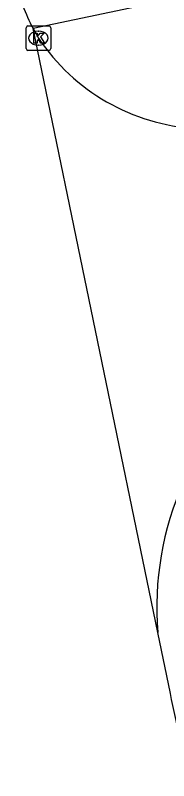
# Model space of a CAD drawing. Extents: x 160557 to 161245, y 385330 to 386505.
# Drawn here: x 160668.64 to 160674.88, y 386123.73 to 386154.93 of the extents above; entities that cross this region are included whole.
import ezdxf

# ---------------------------------------------------------------- set-up
doc = ezdxf.new("R2010")
doc.units = 0
for name, color, linetype in [('IMGEO_Kolk', 7, 'Continuous'), ('IMGEO_Rijbaan_lokaal_gesloten', 7, 'Continuous'), ('IMGEO_Rijbaan_lokaal_open', 7, 'Continuous'), ('IMGEO_Voetpad_open', 7, 'Continuous')]:
    doc.layers.add(name, color=color, linetype=linetype)

msp = doc.modelspace()

# ---------------------------------------------------------------- linework, layer by layer
at = {"layer": 'IMGEO_Kolk'}
for p, q in [((160669.079, 386153.572), (160669.079, 386154.424)), ((160669.154, 386154.498), (160670.006, 386154.498)), ((160670.08, 386154.424), (160670.08, 386153.572)), ((160669.567, 386154.278), (160669.592, 386154.278)), ((160669.59, 386153.718), (160669.565, 386153.718)), ((160670.006, 386153.498), (160669.154, 386153.498))]:
    msp.add_line(p, q, dxfattribs=at)
for points in [[(160669.079, 386153.572), (160669.079, 386154.424)], [(160669.154, 386154.498), (160670.006, 386154.498)], [(160670.08, 386154.424), (160670.08, 386153.572)], [(160669.4, 386154.198), (160669.523, 386154.198), (160669.523, 386154.047), (160669.653, 386154.198), (160669.817, 386154.198), (160669.671, 386154.047), (160669.824, 386153.798), (160669.672, 386153.798), (160669.587, 386153.962), (160669.523, 386153.895), (160669.523, 386153.798), (160669.4, 386153.798), (160669.4, 386154.198)], [(160670.006, 386153.498), (160669.154, 386153.498)]]:
    msp.add_lwpolyline(points, dxfattribs=at)
for centre, start, end in [((160669.156, 386154.422), 91.552, 178.448), ((160669.156, 386154.422), 91.552, 178.448), ((160670.004, 386154.422), 1.552, 88.448), ((160670.004, 386154.422), 1.552, 88.448), ((160669.156, 386153.574), 181.552, 268.448), ((160669.156, 386153.574), 181.552, 268.448), ((160670.004, 386153.574), 271.552, 358.448), ((160670.004, 386153.574), 271.552, 358.448)]:
    msp.add_arc(centre, 0.0765, start, end, dxfattribs=at)
for centre, major_axis, ratio, start_param, end_param in [((160669.566, 386153.998), (-0.387, 0.002), 0.722429, 4.712389, 7.853982), ((160669.591, 386153.998), (-0.39, 0.002), 0.717154, 1.570796, 4.712389)]:
    msp.add_ellipse(centre, major_axis=major_axis, ratio=ratio, start_param=start_param, end_param=end_param, dxfattribs=at)
at = {"layer": 'IMGEO_Rijbaan_lokaal_gesloten'}
for points in [[(160674.439, 386129.774), (160669.363, 386154.392)], [(160675.725, 386123.729), (160675.002, 386127.04), (160674.953, 386127.279), (160674.439, 386129.774)]]:
    msp.add_lwpolyline(points, dxfattribs=at)
msp.add_arc((160677.191, 386158.45), 8.818, 194.1222, 207.4042, dxfattribs=at)
at = {"layer": 'IMGEO_Rijbaan_lokaal_open'}
msp.add_lwpolyline([(160669.363, 386154.392), (160669.58, 386153.998)], dxfattribs=at)
for centre, radius, start, end in [((160676.507, 386158.631), 8.333, 213.7754, 266.4986), ((160686.967, 386130.787), 12.569, 156.0417, 184.6238)]:
    msp.add_arc(centre, radius, start, end, dxfattribs=at)
at = {"layer": 'IMGEO_Voetpad_open'}
msp.add_lwpolyline([(160678.108, 386156.246), (160669.363, 386154.392)], dxfattribs=at)

doc.saveas('drawing.dxf')
